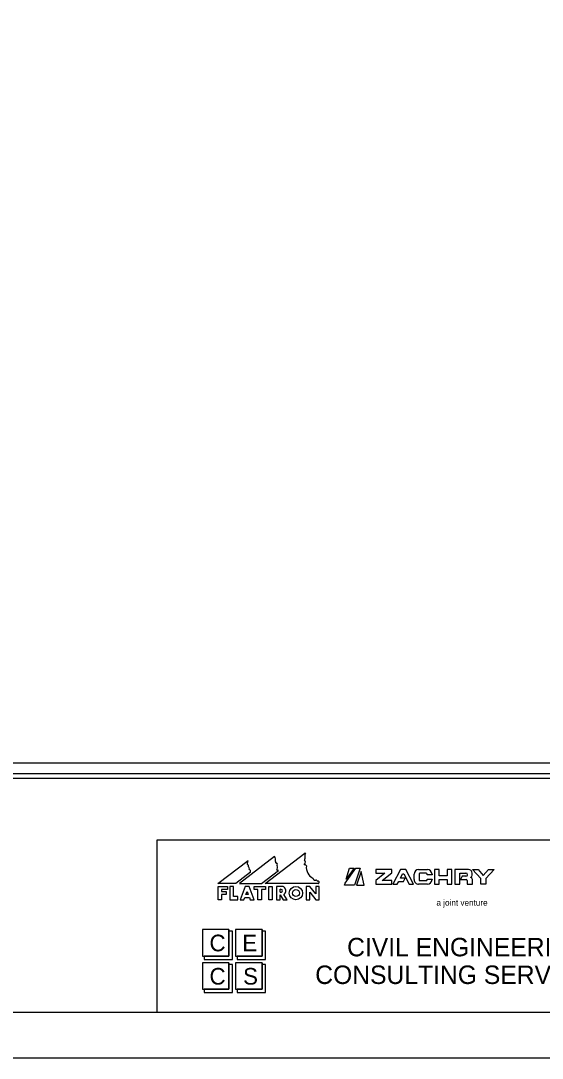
# Model space of a CAD drawing. Extents: x -2251 to 10196, y -13470 to 1199.
# Drawn here: x 8740 to 9022, y -2926 to -2363 of the extents above; entities that cross this region are included whole.
import ezdxf

# ---------------------------------------------------------------- set-up
doc = ezdxf.new("R2010")
doc.units = 0
for name, color, linetype in [('Level 3', 7, 'Continuous'), ('RD_SHT_Bndy', 7, 'Continuous'), ('RD_SHT_Iplotshp', 7, 'Continuous'), ('RD_SHT_Logo', 7, 'Continuous'), ('RD_SHT_Snap', 7, 'Continuous'), ('RD_SHT_TX', 7, 'Continuous'), ('RD_TX_RoadID', 7, 'Continuous')]:
    doc.layers.add(name, color=color, linetype=linetype)

msp = doc.modelspace()

# ---------------------------------------------------------------- linework, layer by layer
at = {"layer": 'Level 3'}
msp.add_line((8965.07, -2863.99), (8965.07, -2863.99), dxfattribs=at)
msp.add_line((8965.07, -2863.99), (8965.07, -2863.99), dxfattribs=at)
msp.add_line((8965.07, -2863.99), (8965.07, -2863.99), dxfattribs=at)
msp.add_line((8965.07, -2863.99), (8965.07, -2863.99), dxfattribs=at)
at = {"layer": 'RD_SHT_Bndy'}
for p, q in [((7603.1, -2900.65), (9278.1, -2900.65)), ((9291.65, -2925.65), (7531.65, -2925.65))]:
    msp.add_line(p, q, dxfattribs=at)
msp.add_lwpolyline([(7653.4, -1901.26), (9231.08, -1901.26), (9231.08, -2765.57), (7653.4, -2765.57)], close=True, dxfattribs=at)
at = {"layer": 'RD_SHT_Iplotshp'}
msp.add_lwpolyline([(7496.65, -1825.65), (9296.65, -1825.65), (9296.65, -2925.65), (7496.65, -2925.65)], close=True, dxfattribs=at)
at = {"layer": 'RD_SHT_Logo'}
for p, q in [((8877.35, -2816.27), (8858.31, -2830.86)), ((8872.32, -2830.86), (8893.74, -2814.44)), ((8846.7, -2830.86), (8862.98, -2818.38)), ((8915.56, -2830.77), (8921.47, -2822.59)), ((8920.48, -2822.59), (8916.24, -2828.47)), ((8916.24, -2828.47), (8917.96, -2822.59)), ((8917.96, -2822.59), (8920.48, -2822.59)), ((8923.82, -2822.59), (8920.68, -2831.76)), ((8921.47, -2822.59), (8923.82, -2822.59)), ((8940.93, -2823.35), (8932.22, -2823.35)), ((8932.22, -2823.35), (8932.22, -2825.3)), ((8940.93, -2825.16), (8940.93, -2823.35)), ((8945.58, -2823.35), (8941.53, -2831.3)), ((8948.58, -2823.35), (8945.58, -2823.35)), ((8952.63, -2831.3), (8948.58, -2823.35)), ((8955.44, -2823.35), (8960.18, -2823.35)), ((8966.62, -2823.35), (8964.02, -2823.35)), ((8964.02, -2823.35), (8964.02, -2831.3)), ((8966.62, -2826.8), (8966.62, -2823.35)), ((8970.9, -2823.35), (8970.9, -2826.8)), ((8973.51, -2823.35), (8970.9, -2823.35)), ((8973.5, -2831.3), (8973.51, -2823.35)), ((8982.43, -2823.35), (8975.13, -2823.35)), ((8975.13, -2823.35), (8975.13, -2831.3)), ((8984.68, -2823.35), (8987.64, -2823.35)), ((8989.08, -2828.24), (8984.68, -2823.35)), ((8987.64, -2823.35), (8990.48, -2826.51)), ((8990.48, -2826.51), (8993.32, -2823.35)), ((8996.28, -2823.35), (8991.88, -2828.24)), ((8993.32, -2823.35), (8996.28, -2823.35)), ((8864.27, -2824.74), (8856.29, -2830.86)), ((8870.3, -2830.86), (8879.48, -2823.82)), ((8924.24, -2824.44), (8921.74, -2831.76)), ((8925.99, -2831.76), (8924.24, -2824.44)), ((8937.2, -2825.3), (8932.22, -2829.24)), ((8932.22, -2825.3), (8937.2, -2825.3)), ((8932.22, -2829.24), (8932.22, -2831.3)), ((8935.63, -2829.35), (8940.93, -2825.16)), ((8940.93, -2829.35), (8935.63, -2829.35)), ((8940.93, -2831.3), (8940.93, -2829.35)), ((8945.57, -2827.99), (8946.71, -2825.75)), ((8948.15, -2827.99), (8945.57, -2827.99)), ((8946.71, -2825.75), (8947.44, -2825.75)), ((8947.23, -2829.79), (8948.15, -2827.99)), ((8947.44, -2825.75), (8950.27, -2831.3)), ((8952.94, -2828.8), (8952.94, -2825.85)), ((8955.64, -2825.8), (8955.64, -2828.85)), ((8959.48, -2825.3), (8956.14, -2825.3)), ((8956.14, -2829.35), (8959.48, -2829.35)), ((8959.98, -2826.15), (8959.98, -2825.8)), ((8962.68, -2826.15), (8959.98, -2826.15)), ((8959.98, -2828.5), (8962.68, -2828.5)), ((8959.98, -2828.85), (8959.98, -2828.5)), ((8962.68, -2825.85), (8962.68, -2826.15)), ((8962.68, -2828.5), (8962.68, -2828.8)), ((8970.9, -2826.8), (8966.62, -2826.8)), ((8966.62, -2831.3), (8966.62, -2828.8)), ((8966.62, -2828.8), (8970.9, -2828.8)), ((8970.9, -2828.8), (8970.9, -2831.3)), ((8977.83, -2831.3), (8977.83, -2825.31)), ((8977.83, -2825.31), (8981.07, -2825.31)), ((8979.03, -2826.97), (8978.11, -2828.77)), ((8978.11, -2828.77), (8981.24, -2828.77)), ((8981.07, -2826.97), (8979.03, -2826.97)), ((8981.74, -2829.27), (8981.74, -2831.3)), ((8983.68, -2827.6), (8983.68, -2827.47)), ((8984.43, -2826.36), (8984.43, -2825.35)), ((8984.54, -2831.3), (8984.54, -2828.76)), ((8989.08, -2831.3), (8989.08, -2828.24)), ((8991.88, -2828.24), (8991.88, -2831.3)), ((8856.29, -2830.86), (8846.7, -2830.86)), ((8846.72, -2839.7), (8846.72, -2832.5)), ((8846.72, -2832.5), (8851.82, -2832.5)), ((8851.82, -2834.15), (8848.67, -2834.15)), ((8848.67, -2834.15), (8848.67, -2835.21)), ((8851.82, -2832.5), (8851.82, -2834.15)), ((8855.12, -2832.5), (8853.17, -2832.5)), ((8853.17, -2832.5), (8853.17, -2839.7)), ((8855.12, -2837.9), (8855.12, -2832.5)), ((8858.31, -2830.86), (8870.3, -2830.86)), ((8861.42, -2832.5), (8858.65, -2839.71)), ((8863.52, -2832.5), (8861.42, -2832.5)), ((8866.28, -2839.71), (8863.52, -2832.5)), ((8866.22, -2834.15), (8866.22, -2832.5)), ((8866.22, -2832.5), (8872.37, -2832.5)), ((8868.32, -2834.15), (8866.22, -2834.15)), ((8868.32, -2839.71), (8868.32, -2834.15)), ((8872.37, -2834.15), (8870.27, -2834.15)), ((8870.27, -2834.15), (8870.27, -2839.71)), ((8901.19, -2830.86), (8872.32, -2830.86)), ((8872.37, -2832.5), (8872.37, -2834.15)), ((8874.17, -2839.71), (8874.17, -2832.5)), ((8874.17, -2832.5), (8876.12, -2832.5)), ((8876.12, -2832.5), (8876.12, -2839.71)), ((8881.8, -2832.5), (8878.38, -2832.5)), ((8878.38, -2832.5), (8878.38, -2839.71)), ((8880.33, -2835.66), (8880.33, -2834.01)), ((8896.52, -2832.5), (8894.57, -2832.5)), ((8894.57, -2832.5), (8894.57, -2839.71)), ((8899.67, -2836.53), (8896.52, -2832.5)), ((8901.62, -2832.5), (8899.67, -2832.5)), ((8899.67, -2832.5), (8899.67, -2836.53)), ((8901.62, -2839.71), (8901.62, -2832.5)), ((8915.27, -2831.76), (8915.56, -2830.77)), ((8920.68, -2831.76), (8915.27, -2831.76)), ((8921.74, -2831.76), (8925.99, -2831.76)), ((8932.22, -2831.3), (8940.93, -2831.3)), ((8941.53, -2831.3), (8943.88, -2831.3)), ((8943.88, -2831.3), (8944.65, -2829.79)), ((8944.65, -2829.79), (8947.23, -2829.79)), ((8950.27, -2831.3), (8952.63, -2831.3)), ((8960.18, -2831.3), (8955.44, -2831.3)), ((8964.02, -2831.3), (8966.62, -2831.3)), ((8970.9, -2831.3), (8973.5, -2831.3)), ((8975.13, -2831.3), (8977.83, -2831.3)), ((8981.74, -2831.3), (8984.54, -2831.3)), ((8991.88, -2831.3), (8989.08, -2831.3)), ((8848.67, -2839.7), (8846.72, -2839.7)), ((8848.67, -2835.21), (8851.22, -2835.21)), ((8851.22, -2836.86), (8848.67, -2836.86)), ((8848.67, -2836.86), (8848.67, -2839.7)), ((8851.22, -2835.21), (8851.22, -2836.86)), ((8853.17, -2839.7), (8857.37, -2839.71)), ((8857.37, -2837.9), (8855.12, -2837.9)), ((8857.37, -2839.71), (8857.37, -2837.9)), ((8858.65, -2839.71), (8860.74, -2839.71)), ((8860.74, -2839.71), (8861.2, -2838.51)), ((8861.2, -2838.51), (8863.74, -2838.51)), ((8861.83, -2836.86), (8862.47, -2835.2)), ((8863.1, -2836.86), (8861.83, -2836.86)), ((8862.47, -2835.2), (8863.1, -2836.86)), ((8863.74, -2838.51), (8864.2, -2839.71)), ((8864.2, -2839.71), (8866.28, -2839.71)), ((8870.27, -2839.71), (8868.32, -2839.71)), ((8876.12, -2839.71), (8874.17, -2839.71)), ((8878.38, -2839.71), (8880.33, -2839.71)), ((8880.33, -2839.71), (8880.33, -2837.02)), ((8880.33, -2837.02), (8881.94, -2839.71)), ((8881.94, -2839.71), (8884.16, -2839.71)), ((8884.16, -2839.71), (8882.43, -2836.82)), ((8894.57, -2839.71), (8896.52, -2839.71)), ((8896.52, -2839.71), (8896.52, -2835.67)), ((8896.52, -2835.67), (8899.67, -2839.71)), ((8899.67, -2839.71), (8901.62, -2839.71)), ((8852.67, -2855.79), (8838.28, -2855.79)), ((8838.28, -2855.79), (8838.28, -2870.23)), ((8852.67, -2870.23), (8852.67, -2855.79)), ((8852.67, -2855.79), (8852.67, -2870.23)), ((8854.48, -2856.7), (8852.67, -2856.7)), ((8854.48, -2872.03), (8854.48, -2856.7)), ((8870.67, -2855.79), (8856.27, -2855.79)), ((8856.27, -2855.79), (8856.27, -2870.23)), ((8870.67, -2870.23), (8870.67, -2855.79)), ((8870.67, -2855.79), (8870.67, -2870.23)), ((8872.48, -2856.7), (8870.67, -2856.7)), ((8872.48, -2872.03), (8872.48, -2856.7)), ((8838.28, -2870.23), (8852.67, -2870.23)), ((8852.67, -2873.84), (8838.28, -2873.84)), ((8838.28, -2873.84), (8838.28, -2888.27)), ((8852.67, -2870.23), (8839.17, -2870.23)), ((8839.17, -2870.23), (8839.17, -2872.03)), ((8839.17, -2872.03), (8854.48, -2872.03)), ((8852.67, -2888.27), (8852.67, -2873.84)), ((8852.67, -2873.84), (8852.67, -2888.27)), ((8856.27, -2870.23), (8870.67, -2870.23)), ((8870.67, -2873.84), (8856.27, -2873.84)), ((8856.27, -2873.84), (8856.27, -2888.27)), ((8870.67, -2870.23), (8857.18, -2870.23)), ((8857.18, -2870.23), (8857.18, -2872.03)), ((8857.18, -2872.03), (8872.48, -2872.03)), ((8870.67, -2888.27), (8870.67, -2873.84)), ((8870.67, -2873.84), (8870.67, -2888.27)), ((8854.48, -2874.74), (8852.67, -2874.74)), ((8854.48, -2890.07), (8854.48, -2874.74)), ((8872.48, -2874.74), (8870.67, -2874.74)), ((8872.48, -2890.07), (8872.48, -2874.74)), ((8838.28, -2888.27), (8852.67, -2888.27)), ((8852.67, -2888.27), (8839.17, -2888.27)), ((8839.17, -2888.27), (8839.17, -2890.07)), ((8839.17, -2890.07), (8854.48, -2890.07)), ((8856.27, -2888.27), (8870.67, -2888.27)), ((8870.67, -2888.27), (8857.18, -2888.27)), ((8857.18, -2888.27), (8857.18, -2890.07)), ((8857.18, -2890.07), (8872.48, -2890.07))]:
    msp.add_line(p, q, dxfattribs=at)
for radius in [3.6, 1.9]:
    msp.add_circle((8888.95, -2836.1), radius, dxfattribs=at)
for centre, radius, start, end in [((8875.05, -2818.02), 2.89, 342.0343, 37.2653), ((8893.13, -2817.66), 0.749, 309.4079, 17.0499), ((8897.87, -2816.34), 4.17, 156.4699, 195.3053), ((8893.86, -2814.6), 0.2, 336.4699, 127.4657), ((8866.29, -2820.12), 3.74, 152.2252, 185.8662), ((8862.1, -2821.62), 1.21, 351.6466, 67.1294), ((8864.29, -2821.94), 1, 171.6466, 221.9371), ((8863.11, -2823.01), 0.592, 327.6019, 41.9371), ((8863.3, -2824.33), 1.05, 337.4201, 73.1261), ((8877.99, -2818.97), 0.2, 162.0343, 220.8638), ((8876.86, -2819.95), 1.3, 11.8745, 40.8638), ((8878.32, -2819.64), 0.2, 191.8745, 279.8173), ((8878.44, -2820.33), 0.499, 44.4799, 99.8173), ((8875.8, -2822.18), 3.16, 331.2486, 18.4584), ((8878.92, -2824.44), 0.827, 48.0701, 115.7229), ((8879.5, -2820.72), 0.843, 144.641, 212.5499), ((8878.65, -2820.12), 0.2, 324.641, 44.4799), ((8893.57, -2820.5), 0.2, 133.0036, 262.3069), ((8891.59, -2818.37), 2.7, 313.0036, 343.6807), ((8893.73, -2818.39), 0.2, 129.4079, 246.863), ((8893.31, -2822.44), 1.76, 45.283, 82.3069), ((8893.27, -2819.47), 0.973, 20.4113, 66.863), ((8894.4, -2821.33), 0.2, 353.8329, 45.283), ((8901.36, -2822.08), 6.8, 173.8329, 242.3928), ((8955.44, -2825.85), 2.5, 89.9984, 179.9984), ((8960.18, -2825.85), 2.5, 359.9984, 89.9984), ((8982.43, -2825.35), 2, 359.9984, 89.9984), ((8898.12, -2828.28), 0.2, 9.0833, 62.3928), ((8899.35, -2828.09), 1.04, 189.0833, 295.769), ((8899.89, -2829.21), 0.2, 33.7112, 115.769), ((8900.89, -2828.54), 1.01, 213.7112, 268.6299), ((8955.44, -2828.8), 2.5, 179.9984, 269.9984), ((8956.14, -2825.8), 0.5, 89.9984, 179.9984), ((8956.14, -2828.85), 0.5, 179.9984, 269.9984), ((8959.48, -2825.8), 0.5, 359.9984, 89.9984), ((8959.48, -2828.85), 0.5, 269.9984, 359.9984), ((8960.18, -2828.8), 2.5, 269.9984, 359.9984), ((8981.07, -2826.14), 0.831, 269.9984, 89.9984), ((8981.24, -2829.27), 0.5, 359.9984, 89.9984), ((8983.23, -2826.36), 1.2, 291.95, 359.9984), ((8983.34, -2828.76), 1.2, 359.9984, 73.7977), ((8900.86, -2829.74), 0.2, 78.9712, 88.6299), ((8900.75, -2830.3), 0.767, 320.912, 78.9712), ((8901.19, -2830.66), 0.2, 269.9984, 320.912)]:
    msp.add_arc(centre, radius, start, end, dxfattribs=at)
msp.add_ellipse((8880.33, -2834.83), major_axis=(1.36, 0), ratio=0.609965, start_param=4.712389, end_param=7.853982, dxfattribs=at)
msp.add_open_spline([(8882.43, -2836.82), (8882.51, -2836.76), (8882.59, -2836.7), (8882.81, -2836.49), (8882.95, -2836.34), (8883.13, -2836.07), (8883.19, -2835.97), (8883.29, -2835.77), (8883.34, -2835.66), (8883.41, -2835.44), (8883.44, -2835.32), (8883.47, -2835.08), (8883.48, -2834.96), (8883.48, -2834.71), (8883.47, -2834.59), (8883.44, -2834.35), (8883.41, -2834.23), (8883.34, -2834.01), (8883.29, -2833.9), (8883.19, -2833.7), (8883.13, -2833.6), (8882.95, -2833.33), (8882.81, -2833.18), (8882.52, -2832.91), (8882.37, -2832.8), (8882.08, -2832.63), (8881.94, -2832.56), (8881.8, -2832.5)], degree=3, dxfattribs=at)
at = {"layer": 'RD_SHT_Snap'}
msp.add_lwpolyline([(7508.15, -1825.65), (9308.15, -1825.65), (9308.15, -2925.65), (7508.15, -2925.65)], close=True, dxfattribs=at)
at = {"layer": 'RD_SHT_TX'}
for p, q in [((8813.76, -2900.65), (8813.76, -2807.15)), ((8813.76, -2900.65), (8813.76, -2807.15)), ((8813.76, -2807.15), (9278.1, -2807.15))]:
    msp.add_line(p, q, dxfattribs=at)
at = {"layer": 'RD_TX_RoadID'}
for points in [[(7653.4, -2773.78), (9231.08, -2773.78), (9231.08, -1962.61), (7653.4, -1962.61)], [(7647.39, -2771.35), (9237.09, -2771.35), (9237.09, -1965.04), (7647.39, -1965.04)]]:
    msp.add_lwpolyline(points, close=True, dxfattribs=at)

# ---------------------------------------------------------------- texts
at = {"layer": 'RD_SHT_Logo'}
msp.add_text('a joint venture', height=3.3, rotation=359.9984, dxfattribs=at).set_placement((8965.08, -2842.93))
for s, height, p in [('C', 9.02, (8842.11, -2867.66)), ('E', 9.02, (8859.9, -2867.66)), ('CIVIL ENGINEERING', 10, (8916.67, -2870.38)), ('C', 9.02, (8842.11, -2885.71)), ('S', 9.02, (8860.32, -2885.71)), ('CONSULTING SERVICES, INC.', 10, (8899.39, -2885.38))]:
    msp.add_text(s, height=height, dxfattribs=at).set_placement(p)

doc.saveas('drawing.dxf')
